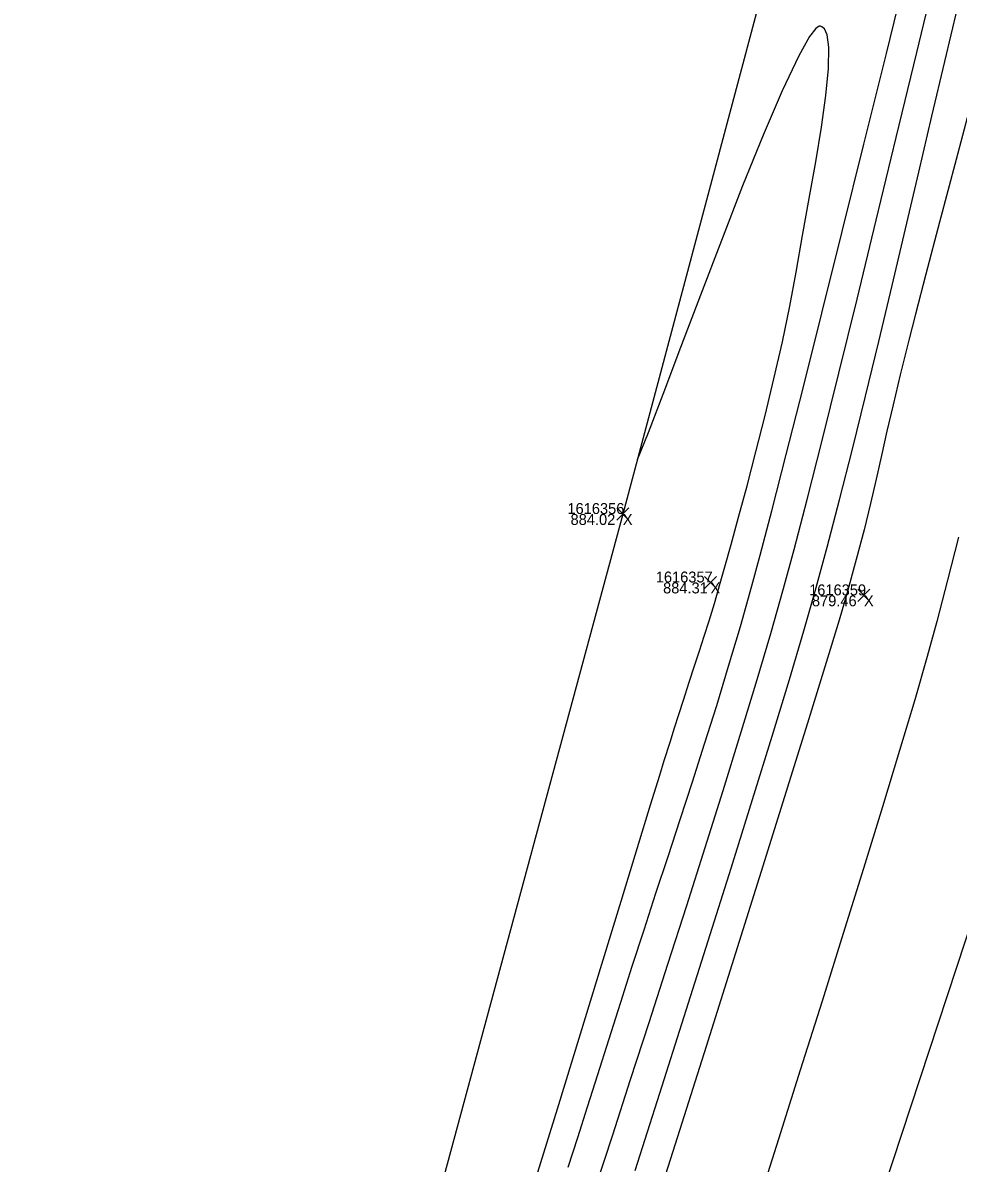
# Model space of a CAD drawing. Extents: x 1957117 to 1971063, y 701601 to 715861.
# Drawn here: x 1963390.55 to 1963420.5, y 706566.76 to 706603.26 of the extents above; entities that cross this region are included whole.
import ezdxf

# ---------------------------------------------------------------- set-up
doc = ezdxf.new("R2010")
doc.units = 0
for name, color, linetype in [('AP_X_Lights', 7, 'Continuous'), ('DT_X_Break_Line', 7, 'Continuous'), ('DT_X_Contour_Major', 7, 'Continuous'), ('DT_X_Contour_Minor', 7, 'Continuous'), ('DT_X_TIN_Hull', 7, 'Continuous'), ('GE_X_CL_20', 7, 'Continuous'), ('HY_X_Water_Edge', 7, 'Continuous'), ('PV_P_Shoulder', 7, 'Continuous'), ('RS_Raster1', 7, 'Continuous'), ('RW_X_Esmt_RR', 7, 'Continuous'), ('SC_Scratch1', 7, 'Continuous'), ('SC_Shading5', 7, 'Continuous')]:
    doc.layers.add(name, color=color, linetype=linetype)

msp = doc.modelspace()

# ---------------------------------------------------------------- linework, layer by layer
at = {"layer": 'AP_X_Lights'}
for p, q in [((1963409.565, 706587.346), (1963409.953, 706587.736)), ((1963409.565, 706587.736), (1963409.953, 706587.346)), ((1963412.371, 706585.154), (1963412.759, 706585.544)), ((1963412.371, 706585.544), (1963412.759, 706585.154)), ((1963417.283, 706584.742), (1963417.671, 706585.132)), ((1963417.283, 706585.132), (1963417.671, 706584.742))]:
    msp.add_line(p, q, dxfattribs=at)
at = {"layer": 'DT_X_Break_Line'}
msp.add_lwpolyline([(1963218.329, 705756.178), (1963229.265, 705808.356), (1963234.8, 705853.147), (1963240.079, 705903.468), (1963258.033, 705954.684), (1963270.287, 705999.321), (1963276.323, 706049.345), (1963291.502, 706096.678), (1963290.138, 706117.655), (1963319.921, 706191.295), (1963330.374, 706242.631), (1963344.413, 706289.409), (1963345.772, 706340.009), (1963383.117, 706434.704), (1963392.11, 706487.426), (1963408.164, 706535.687), (1963423.633, 706582.721), (1963435.242, 706630.63), (1963443.084, 706680.696), (1963464.732, 706726.815), (1963480.654, 706774.214), (1963508.465, 706799.669), (1963511.002, 706809.48)], dxfattribs=at)
at = {"layer": 'DT_X_Contour_Major'}
msp.add_lwpolyline([(1963421.038, 706601.189), (1963420.431, 706598.893), (1963419.901, 706596.885), (1963419.462, 706595.216), (1963419.127, 706593.938), (1963418.911, 706593.101), (1963418.636, 706591.993), (1963418.409, 706591.037), (1963418.215, 706590.191), (1963418.04, 706589.411), (1963417.868, 706588.654), (1963417.687, 706587.875), (1963417.48, 706587.033), (1963417.233, 706586.083), (1963416.933, 706584.983), (1963416.686, 706584.142), (1963416.274, 706582.789), (1963415.716, 706580.986), (1963415.032, 706578.793), (1963414.242, 706576.273), (1963413.366, 706573.488), (1963412.423, 706570.499), (1963411.433, 706567.367), (1963410.416, 706564.155)], dxfattribs=at)
msp.add_lwpolyline([(1963421.038, 706601.189), (1963420.431, 706598.893), (1963419.901, 706596.885), (1963419.462, 706595.216), (1963419.127, 706593.938), (1963418.911, 706593.101), (1963418.636, 706591.993), (1963418.409, 706591.037), (1963418.215, 706590.191), (1963418.04, 706589.411), (1963417.868, 706588.654), (1963417.687, 706587.875), (1963417.48, 706587.033), (1963417.233, 706586.083), (1963416.933, 706584.983), (1963416.686, 706584.142), (1963416.274, 706582.789), (1963415.716, 706580.986), (1963415.032, 706578.793), (1963414.242, 706576.273), (1963413.366, 706573.488), (1963412.423, 706570.499), (1963411.433, 706567.367), (1963410.416, 706564.155)], dxfattribs=at)
at = {"layer": 'DT_X_Contour_Minor'}
for points in [[(1963408.013, 706566.629), (1963408.317, 706567.584), (1963408.629, 706568.564), (1963408.957, 706569.596), (1963409.308, 706570.705), (1963409.692, 706571.915), (1963410.061, 706573.072), (1963410.438, 706574.233), (1963410.821, 706575.401), (1963411.208, 706576.578), (1963411.598, 706577.766), (1963411.988, 706578.967), (1963412.377, 706580.183), (1963412.764, 706581.416), (1963413.147, 706582.668), (1963413.524, 706583.941), (1963413.893, 706585.238), (1963414.161, 706586.227), (1963414.531, 706587.647), (1963414.991, 706589.445), (1963415.529, 706591.568), (1963416.131, 706593.966), (1963416.785, 706596.586), (1963417.478, 706599.376), (1963418.196, 706602.284), (1963418.927, 706605.258)], [(1963408.013, 706566.629), (1963408.317, 706567.584), (1963408.629, 706568.564), (1963408.957, 706569.596), (1963409.308, 706570.705), (1963409.692, 706571.915), (1963410.061, 706573.072), (1963410.438, 706574.233), (1963410.821, 706575.401), (1963411.208, 706576.578), (1963411.598, 706577.766), (1963411.988, 706578.967), (1963412.377, 706580.183), (1963412.764, 706581.416), (1963413.147, 706582.668), (1963413.524, 706583.941), (1963413.893, 706585.238), (1963414.161, 706586.227), (1963414.531, 706587.647), (1963414.991, 706589.445), (1963415.529, 706591.568), (1963416.131, 706593.966), (1963416.785, 706596.586), (1963417.478, 706599.376), (1963418.196, 706602.284), (1963418.927, 706605.258)], [(1963408.888, 706565.983), (1963409.435, 706567.668), (1963410.01, 706569.437), (1963410.602, 706571.266), (1963411.204, 706573.13), (1963411.805, 706575.005), (1963412.397, 706576.868), (1963412.972, 706578.695), (1963413.519, 706580.46), (1963414.03, 706582.141), (1963414.495, 706583.713), (1963414.907, 706585.153), (1963415.244, 706586.403), (1963415.659, 706588), (1963416.139, 706589.899), (1963416.675, 706592.054), (1963417.256, 706594.419), (1963417.872, 706596.949), (1963418.513, 706599.597), (1963419.169, 706602.318), (1963419.829, 706605.067)], [(1963408.888, 706565.983), (1963409.435, 706567.668), (1963410.01, 706569.437), (1963410.602, 706571.266), (1963411.204, 706573.13), (1963411.805, 706575.005), (1963412.397, 706576.868), (1963412.972, 706578.695), (1963413.519, 706580.46), (1963414.03, 706582.141), (1963414.495, 706583.713), (1963414.907, 706585.153), (1963415.244, 706586.403), (1963415.659, 706588), (1963416.139, 706589.899), (1963416.675, 706592.054), (1963417.256, 706594.419), (1963417.872, 706596.949), (1963418.513, 706599.597), (1963419.169, 706602.318), (1963419.829, 706605.067)], [(1963410.155, 706566.527), (1963410.943, 706568.997), (1963411.727, 706571.46), (1963412.492, 706573.876), (1963413.224, 706576.202), (1963413.911, 706578.398), (1963414.537, 706580.424), (1963415.09, 706582.238), (1963415.555, 706583.8), (1963415.92, 706585.068), (1963416.303, 706586.476), (1963416.701, 706587.999), (1963417.111, 706589.618), (1963417.529, 706591.313), (1963417.953, 706593.066), (1963418.38, 706594.858), (1963418.808, 706596.669), (1963419.233, 706598.481), (1963419.654, 706600.274), (1963420.066, 706602.031), (1963420.468, 706603.731)], [(1963410.155, 706566.527), (1963410.943, 706568.997), (1963411.727, 706571.46), (1963412.492, 706573.876), (1963413.224, 706576.202), (1963413.911, 706578.398), (1963414.537, 706580.424), (1963415.09, 706582.238), (1963415.555, 706583.8), (1963415.92, 706585.068), (1963416.303, 706586.476), (1963416.701, 706587.999), (1963417.111, 706589.618), (1963417.529, 706591.313), (1963417.953, 706593.066), (1963418.38, 706594.858), (1963418.808, 706596.669), (1963419.233, 706598.481), (1963419.654, 706600.274), (1963420.066, 706602.031), (1963420.468, 706603.731)], [(1963406.894, 706565.997), (1963407.667, 706568.497), (1963408.406, 706570.898), (1963409.092, 706573.135), (1963409.708, 706575.146), (1963410.234, 706576.867), (1963410.651, 706578.234), (1963410.942, 706579.184), (1963411.087, 706579.654), (1963411.271, 706580.236), (1963411.418, 706580.697), (1963411.552, 706581.119), (1963411.699, 706581.581), (1963411.883, 706582.162), (1963412.052, 706582.685), (1963412.211, 706583.162), (1963412.366, 706583.629), (1963412.524, 706584.121), (1963412.693, 706584.674), (1963412.88, 706585.323), (1963413.028, 706585.852), (1963413.228, 706586.57), (1963413.467, 706587.444), (1963413.735, 706588.444), (1963414.021, 706589.536), (1963414.312, 706590.689), (1963414.597, 706591.872), (1963414.866, 706593.052), (1963415.106, 706594.198), (1963415.307, 706595.279), (1963415.513, 706596.453), (1963415.728, 706597.646), (1963415.935, 706598.816), (1963416.118, 706599.925), (1963416.259, 706600.933), (1963416.344, 706601.8), (1963416.354, 706602.486), (1963416.299, 706602.878), (1963416.214, 706603.068), (1963416.135, 706603.139), (1963416.088, 706603.158), (1963416.044, 706603.156), (1963415.938, 706603.086), (1963415.734, 706602.823), (1963415.389, 706602.21), (1963414.861, 706601.091), (1963414.253, 706599.669), (1963413.595, 706598.041), (1963412.915, 706596.301), (1963412.243, 706594.546), (1963411.608, 706592.869), (1963411.04, 706591.368), (1963410.567, 706590.137), (1963410.22, 706589.272)], [(1963406.894, 706565.997), (1963407.667, 706568.497), (1963408.406, 706570.898), (1963409.092, 706573.135), (1963409.708, 706575.146), (1963410.234, 706576.867), (1963410.651, 706578.234), (1963410.942, 706579.184), (1963411.087, 706579.654), (1963411.271, 706580.236), (1963411.418, 706580.697), (1963411.552, 706581.119), (1963411.699, 706581.581), (1963411.883, 706582.162), (1963412.052, 706582.685), (1963412.211, 706583.162), (1963412.366, 706583.629), (1963412.524, 706584.121), (1963412.693, 706584.674), (1963412.88, 706585.323), (1963413.028, 706585.852), (1963413.228, 706586.57), (1963413.467, 706587.444), (1963413.735, 706588.444), (1963414.021, 706589.536), (1963414.312, 706590.689), (1963414.597, 706591.872), (1963414.866, 706593.052), (1963415.106, 706594.198), (1963415.307, 706595.279), (1963415.513, 706596.453), (1963415.728, 706597.646), (1963415.935, 706598.816), (1963416.118, 706599.925), (1963416.259, 706600.933), (1963416.344, 706601.8), (1963416.354, 706602.486), (1963416.299, 706602.878), (1963416.214, 706603.068), (1963416.135, 706603.139), (1963416.088, 706603.158), (1963416.044, 706603.156), (1963415.938, 706603.086), (1963415.734, 706602.823), (1963415.389, 706602.21), (1963414.861, 706601.091), (1963414.253, 706599.669), (1963413.595, 706598.041), (1963412.915, 706596.301), (1963412.243, 706594.546), (1963411.608, 706592.869), (1963411.04, 706591.368), (1963410.567, 706590.137), (1963410.22, 706589.272)], [(1963420.504, 706586.799), (1963420.158, 706585.423), (1963419.813, 706584.096), (1963419.504, 706582.977), (1963419.102, 706581.59), (1963418.62, 706579.973), (1963418.069, 706578.163), (1963417.463, 706576.197), (1963416.814, 706574.113), (1963416.136, 706571.949), (1963415.44, 706569.741), (1963414.74, 706567.527), (1963414.048, 706565.345)], [(1963420.504, 706586.799), (1963420.158, 706585.423), (1963419.813, 706584.096), (1963419.504, 706582.977), (1963419.102, 706581.59), (1963418.62, 706579.973), (1963418.069, 706578.163), (1963417.463, 706576.197), (1963416.814, 706574.113), (1963416.136, 706571.949), (1963415.44, 706569.741), (1963414.74, 706567.527), (1963414.048, 706565.345)]]:
    msp.add_lwpolyline(points, dxfattribs=at)
at = {"layer": 'DT_X_TIN_Hull'}
msp.add_lwpolyline([(1963495.509, 706817.37), (1963480.654, 706774.214), (1963464.732, 706726.815), (1963443.084, 706680.696), (1963439.989, 706681.954), (1963422.341, 706634.767), (1963409.759, 706587.541), (1963383.299, 706489.662), (1963371.06, 706438.048), (1963369.543, 706438.68), (1963344.28, 706340.158), (1963318.949, 706243.571), (1963307.297, 706195.415), (1963288.342, 706117.136), (1963272.445, 706050.395), (1963261.075, 706002.095), (1963254.734, 705951.873), (1963238.207, 705904.757)], dxfattribs=at)
at = {"layer": 'GE_X_CL_20'}
msp.add_arc((1965275.353, 705991.399), 1909.859, 144.852303, 166.495347, dxfattribs=at)
at = {"layer": 'HY_X_Water_Edge'}
msp.add_spline([(1963191.723, 701994.048), (1963062.047, 702441.167), (1962863.491, 703169.356), (1962827.53, 703438.691), (1962823.213, 703537.412), (1962817.962, 703593.874), (1962817.97, 703697.316), (1962828.582, 703804.235), (1962836.461, 703844.734), (1962850.687, 703896.004), (1962867.251, 703938.846), (1962873.848, 703992.355), (1962884.135, 704091.371), (1962891.241, 704140.854), (1962897.382, 704180.529), (1962905.467, 704230.979), (1962943.949, 704328.022), (1962948.537, 704378.842), (1962964.114, 704426.264), (1963004.885, 704570.73), (1963042.054, 704716.522), (1963062.038, 704814.417), (1963072.171, 704860.237), (1963090.023, 704956.798), (1963107.066, 705031.783), (1963133.773, 705105.742), (1963148.685, 705206.74), (1963175.48, 705301.059), (1963191.635, 705353.417), (1963210.988, 705447.286), (1963219.532, 705497.27), (1963230.124, 705549.475), (1963251.052, 705591.159), (1963275.289, 705693.429), (1963292.982, 705784.032), (1963302.841, 705839.645), (1963335.126, 705936.766), (1963359.752, 706046.75), (1963389.133, 706177.299), (1963417.827, 706273.456), (1963475.868, 706451.902), (1963533.782, 706640.53), (1963553.86, 706696.984), (1963580.184, 706715.425), (1963609.172, 706718.73), (1963617.062, 706714.691), (1963619.447, 706694.678), (1963564.282, 706533.07), (1963531.853, 706395.229), (1963434.4, 706006.96), (1963354.09, 705679.186), (1963237.513, 705206.07), (1963167.369, 704892.962), (1963059.145, 704434.176), (1962907.914, 703908.742), (1962877.458, 703703.326), (1962898.357, 703412.121), (1962942.65, 703052.267), (1963048.963, 702674.866), (1963191.468, 702189.666), (1963245.396, 702019.832)], degree=3, dxfattribs=at)
at = {"layer": 'RW_X_Esmt_RR'}
msp.add_arc((1965275.353, 705991.399), 1927.859, 154.889891, 166.495347, dxfattribs=at)
at = {"layer": 'SC_Shading5'}
for points in [[(1963026.912, 704294.121), (1963138.818, 704737.794), (1963251.679, 705213.963), (1963374.306, 705730.111), (1963454.783, 706045.593), (1963517.244, 706296.713), (1963562.763, 706479.256), (1963580.13, 706553.799), (1963589.678, 706586.994)], [(1963609.915, 706579.703), (1963587.283, 706499.153), (1963552.056, 706354.005), (1963480.911, 706069.234), (1963357.401, 705576.869), (1963272.751, 705226.931), (1963210.247, 704956.481), (1963044.97, 704288.881)]]:
    msp.add_spline(points, degree=3, dxfattribs=at)

# ---------------------------------------------------------------- texts
at = {"layer": 'PV_P_Shoulder'}
for s, p in [('884.02', (1963408.086, 706587.191)), ('884.31', (1963411.049, 706584.999)), ('879.46', (1963415.813, 706584.587))]:
    msp.add_text(s, height=0.35, dxfattribs=at).set_placement(p)
at = {"layer": 'RS_Raster1'}
for s, p in [('1616356', (1963407.987, 706587.541)), ('1616357', (1963410.815, 706585.349)), ('1616359', (1963415.725, 706584.937))]:
    msp.add_text(s, height=0.35, dxfattribs=at).set_placement(p)
at = {"layer": 'SC_Scratch1'}
for p in [(1963409.759, 706587.191), (1963412.565, 706584.999), (1963417.477, 706584.587)]:
    msp.add_text('X', height=0.35, dxfattribs=at).set_placement(p)

doc.saveas('drawing.dxf')
